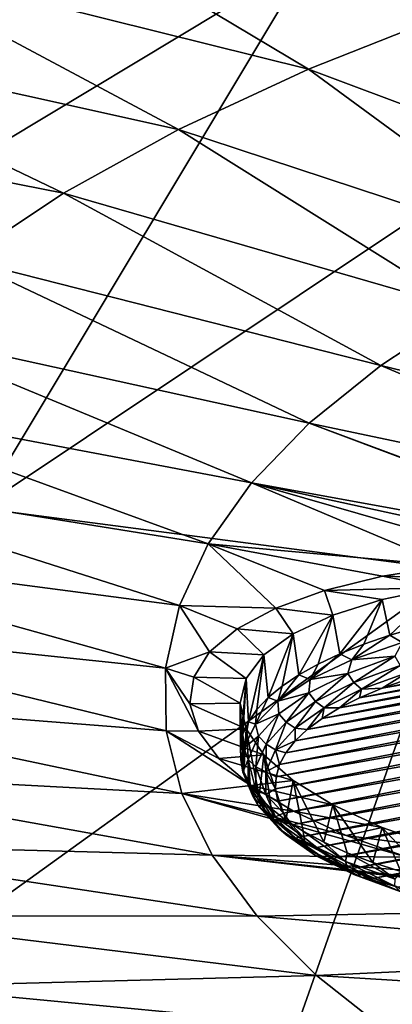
# Model space of a CAD drawing. Header units: metres. Extents: x -92 to 264, y -100 to 50.
# Tile 413 of 656: x 179.12 to 182.3, y -19.58 to -11.19. Entities that reach past the tile are written whole.
import ezdxf

# ---------------------------------------------------------------- set-up
doc = ezdxf.new("R2010")
doc.units = ezdxf.units.M
doc.layers.add('solid_21062050_01', color=7, linetype='CONTINUOUS')

msp = doc.modelspace()

# ---------------------------------------------------------------- linework, layer by layer
at = {"layer": 'solid_21062050_01'}
for points in [[(181.60141, -10.654218, 215.69223), (178.197235, -10.094261, 214.136887), (174.851425, -14.712576, 219.46788)], [(181.581635, -11.609776, 154.976791), (177.712128, -10.648623, 153.867279), (179.019028, -10.078323, 152.283203)], [(182.806168, -11.126888, 153.635513), (181.581635, -11.609776, 154.976791), (179.019028, -10.078323, 152.283203)], [(181.60141, -10.654218, 215.69223), (174.851425, -14.712576, 219.46788), (178.781418, -15.354294, 221.25032)], [(180.474976, -12.124274, 156.405869), (176.540009, -11.251596, 155.542099), (177.712128, -10.648623, 153.867279)], [(181.581635, -11.609776, 154.976791), (180.474976, -12.124274, 156.405869), (177.712128, -10.648623, 153.867279)], [(185.129807, -11.117613, 216.979355), (181.60141, -10.654218, 215.69223), (178.781418, -15.354294, 221.25032)], [(185.129807, -11.117613, 216.979355), (178.781418, -15.354294, 221.25032), (182.852875, -15.885271, 222.725174)], [(184.699249, -12.778301, 156.949921), (181.581635, -11.609776, 154.976791), (182.806168, -11.126888, 153.635513)], [(179.493256, -12.66709, 157.913589), (175.50975, -11.883598, 157.297546), (176.540009, -11.251596, 155.542099)], [(180.474976, -12.124274, 156.405869), (179.493256, -12.66709, 157.913589), (176.540009, -11.251596, 155.542099)], [(183.759232, -13.207639, 158.142441), (180.474976, -12.124274, 156.405869), (181.581635, -11.609776, 154.976791)], [(183.759232, -13.207639, 158.142441), (181.581635, -11.609776, 154.976791), (184.699249, -12.778301, 156.949921)], [(179.493256, -12.66709, 157.913589), (178.642776, -13.23475, 159.490326), (175.50975, -11.883598, 157.297546)], [(182.92395, -13.661142, 159.4021), (179.493256, -12.66709, 157.913589), (180.474976, -12.124274, 156.405869)], [(182.92395, -13.661142, 159.4021), (180.474976, -12.124274, 156.405869), (183.759232, -13.207639, 158.142441)], [(182.198776, -14.135886, 160.720749), (178.642776, -13.23475, 159.490326), (179.493256, -12.66709, 157.913589)], [(182.198776, -14.135886, 160.720749), (179.493256, -12.66709, 157.913589), (182.92395, -13.661142, 159.4021)], [(181.588409, -14.62881, 162.089905), (177.928955, -13.823621, 161.125977), (178.642776, -13.23475, 159.490326)], [(181.588409, -14.62881, 162.089905), (178.642776, -13.23475, 159.490326), (182.198776, -14.135886, 160.720749)], [(182.198776, -14.135886, 160.720749), (182.92395, -13.661142, 159.4021), (185.617676, -14.968083, 162.022858)], [(181.096756, -15.136733, 163.500717), (177.356384, -14.429935, 162.810089), (177.928955, -13.823621, 161.125977)], [(181.096756, -15.136733, 163.500717), (177.928955, -13.823621, 161.125977), (181.588409, -14.62881, 162.089905)], [(181.588409, -14.62881, 162.089905), (182.198776, -14.135886, 160.720749), (185.111481, -15.371556, 163.143539)], [(182.198776, -14.135886, 160.720749), (185.617676, -14.968083, 162.022858), (185.111481, -15.371556, 163.143539)], [(180.72702, -15.656382, 164.944092), (176.928711, -15.049812, 164.53186), (177.356384, -14.429935, 162.810089)], [(180.72702, -15.656382, 164.944092), (177.356384, -14.429935, 162.810089), (181.096756, -15.136733, 163.500717)], [(181.096756, -15.136733, 163.500717), (181.588409, -14.62881, 162.089905), (184.662796, -15.784677, 164.300522)], [(181.588409, -14.62881, 162.089905), (184.703369, -15.786715, 164.296936), (184.662796, -15.784677, 164.300522)], [(181.588409, -14.62881, 162.089905), (185.111481, -15.371556, 163.143539), (184.703369, -15.786715, 164.296936)], [(180.481552, -16.184404, 166.410736), (176.648666, -15.679286, 166.280289), (176.928711, -15.049812, 164.53186)], [(180.481552, -16.184404, 166.410736), (176.928711, -15.049812, 164.53186), (180.72702, -15.656382, 164.944092)], [(180.72702, -15.656382, 164.944092), (181.096756, -15.136733, 163.500717), (182.773529, -15.843663, 164.894989)], [(181.096756, -15.136733, 163.500717), (183.371841, -15.789692, 164.608627), (182.773529, -15.843663, 164.894989)], [(181.096756, -15.136733, 163.500717), (184.006851, -15.769876, 164.408844), (183.371841, -15.789692, 164.608627)], [(181.096756, -15.136733, 163.500717), (184.662796, -15.784677, 164.300522), (184.006851, -15.769876, 164.408844)], [(182.852875, -15.885271, 222.725174), (178.781418, -15.354294, 221.25032), (176.540344, -20.431955, 226.764557)], [(180.361954, -16.717398, 167.891174), (176.518066, -16.314327, 168.044189), (176.648666, -15.679286, 166.280289)], [(180.361954, -16.717398, 167.891174), (176.648666, -15.679286, 166.280289), (180.481552, -16.184404, 166.410736)], [(180.481552, -16.184404, 166.410736), (180.72702, -15.656382, 164.944092), (181.302811, -16.205208, 166.235107)], [(180.72702, -15.656382, 164.944092), (181.719482, -16.054436, 165.721085), (181.302811, -16.205208, 166.235107)], [(180.72702, -15.656382, 164.944092), (182.213226, -15.933016, 165.271057), (181.719482, -16.054436, 165.721085)], [(180.72702, -15.656382, 164.944092), (182.773529, -15.843663, 164.894989), (182.213226, -15.933016, 165.271057)], [(183.257141, -15.960464, 165.08255), (182.213226, -15.933016, 165.271057), (182.773529, -15.843663, 164.894989)], [(182.852875, -15.885271, 222.725174), (176.540344, -20.431955, 226.764557), (181.052353, -21.00259, 228.349548)], [(187.03862, -16.30197, 223.882599), (182.852875, -15.885271, 222.725174), (181.052353, -21.00259, 228.349548)], [(182.705032, -16.030214, 165.402008), (181.719482, -16.054436, 165.721085), (182.213226, -15.933016, 165.271057)], [(182.705032, -16.030214, 165.402008), (182.213226, -15.933016, 165.271057), (183.257141, -15.960464, 165.08255)], [(182.211945, -16.132574, 165.798691), (181.719482, -16.054436, 165.721085), (182.705032, -16.030214, 165.402008)], [(182.211945, -16.132574, 165.798691), (182.705032, -16.030214, 165.402008), (182.276321, -16.43714, 165.624008)], [(182.705032, -16.030214, 165.402008), (182.516434, -16.367306, 165.430038), (182.276321, -16.43714, 165.624008)], [(181.790436, -16.264893, 166.262329), (181.302811, -16.205208, 166.235107), (181.719482, -16.054436, 165.721085)], [(181.790436, -16.264893, 166.262329), (181.719482, -16.054436, 165.721085), (182.211945, -16.132574, 165.798691)], [(180.361954, -16.717398, 167.891174), (180.481552, -16.184404, 166.410736), (180.739197, -16.57914, 167.402679)], [(180.481552, -16.184404, 166.410736), (180.973846, -16.381313, 166.799515), (180.739197, -16.57914, 167.402679)], [(180.481552, -16.184404, 166.410736), (181.302811, -16.205208, 166.235107), (180.973846, -16.381313, 166.799515)], [(181.790436, -16.264893, 166.262329), (182.211945, -16.132574, 165.798691), (181.848633, -16.594965, 166.062393)], [(182.211945, -16.132574, 165.798691), (182.053253, -16.513184, 165.835236), (181.848633, -16.594965, 166.062393)], [(182.211945, -16.132574, 165.798691), (182.276321, -16.43714, 165.624008), (182.053253, -16.513184, 165.835236)], [(181.451157, -16.423733, 166.780914), (180.973846, -16.381313, 166.799515), (181.302811, -16.205208, 166.235107)], [(181.451157, -16.423733, 166.780914), (181.302811, -16.205208, 166.235107), (181.790436, -16.264893, 166.262329)], [(181.451157, -16.423733, 166.780914), (181.790436, -16.264893, 166.262329), (181.499725, -16.773653, 166.558716)], [(181.790436, -16.264893, 166.262329), (181.663727, -16.681969, 166.304047), (181.499725, -16.773653, 166.558716)], [(181.790436, -16.264893, 166.262329), (181.848633, -16.594965, 166.062393), (181.663727, -16.681969, 166.304047)], [(180.369003, -17.251921, 169.37587), (176.537735, -16.950872, 169.812256), (176.518066, -16.314327, 168.044189)], [(180.369003, -17.251921, 169.37587), (176.518066, -16.314327, 168.044189), (180.361954, -16.717398, 167.891174)], [(187.03862, -16.30197, 223.882599), (181.052353, -21.00259, 228.349548), (185.683792, -21.45019, 229.592804)], [(182.38002, -16.499418, 165.523315), (182.276321, -16.43714, 165.624008), (182.516434, -16.367306, 165.430038)], [(181.202606, -16.605011, 167.341171), (180.739197, -16.57914, 167.402679), (180.973846, -16.381313, 166.799515)], [(181.202606, -16.605011, 167.341171), (180.973846, -16.381313, 166.799515), (181.451157, -16.423733, 166.780914)], [(181.202606, -16.605011, 167.341171), (181.451157, -16.423733, 166.780914), (181.238327, -16.968737, 167.100571)], [(181.451157, -16.423733, 166.780914), (181.35762, -16.869442, 166.824783), (181.238327, -16.968737, 167.100571)], [(181.451157, -16.423733, 166.780914), (181.499725, -16.773653, 166.558716), (181.35762, -16.869442, 166.824783)], [(181.952942, -16.646561, 165.932022), (182.053253, -16.513184, 165.835236), (182.276321, -16.43714, 165.624008)], [(182.38002, -16.499418, 165.523315), (181.952942, -16.646561, 165.932022), (182.276321, -16.43714, 165.624008)], [(181.389465, -17.437773, 167.517746), (186.104919, -16.515572, 164.956223), (186.392822, -16.550573, 165.053452)], [(181.389465, -17.437773, 167.517746), (181.468597, -17.3377, 167.239777), (186.104919, -16.515572, 164.956223)], [(181.468597, -17.3377, 167.239777), (185.809509, -16.488747, 164.881714), (186.104919, -16.515572, 164.956223)], [(181.468597, -17.3377, 167.239777), (181.571838, -17.240189, 166.968918), (185.809509, -16.488747, 164.881714)], [(181.571838, -17.240189, 166.968918), (185.508575, -16.47028, 164.830414), (185.809509, -16.488747, 164.881714)], [(181.571838, -17.240189, 166.968918), (181.698502, -17.145899, 166.707031), (185.508575, -16.47028, 164.830414)], [(181.698502, -17.145899, 166.707031), (185.204178, -16.460293, 164.802689), (185.508575, -16.47028, 164.830414)], [(181.698502, -17.145899, 166.707031), (181.847733, -17.055473, 166.455856), (185.204178, -16.460293, 164.802689)], [(181.847733, -17.055473, 166.455856), (184.898392, -16.458855, 164.798691), (185.204178, -16.460293, 164.802689)], [(181.847733, -17.055473, 166.455856), (182.018494, -16.969524, 166.217117), (184.898392, -16.458855, 164.798691)], [(181.952942, -16.646561, 165.932022), (181.848633, -16.594965, 166.062393), (182.053253, -16.513184, 165.835236)], [(182.318314, -16.616421, 165.601196), (181.952942, -16.646561, 165.932022), (182.38002, -16.499418, 165.523315)], [(182.018494, -16.969524, 166.217117), (184.593262, -16.465979, 164.818466), (184.898392, -16.458855, 164.798691)], [(182.018494, -16.969524, 166.217117), (182.209671, -16.888636, 165.992447), (184.593262, -16.465979, 164.818466)], [(182.209671, -16.888636, 165.992447), (184.290878, -16.481615, 164.861908), (184.593262, -16.465979, 164.818466)], [(182.209671, -16.888636, 165.992447), (182.419922, -16.81337, 165.783386), (184.290878, -16.481615, 164.861908)], [(180.361954, -16.717398, 167.891174), (180.739197, -16.57914, 167.402679), (180.60408, -16.79431, 168.031265)], [(181.050964, -16.804125, 167.928848), (180.60408, -16.79431, 168.031265), (180.739197, -16.57914, 167.402679)], [(181.050964, -16.804125, 167.928848), (180.739197, -16.57914, 167.402679), (181.202606, -16.605011, 167.341171)], [(181.050964, -16.804125, 167.928848), (181.202606, -16.605011, 167.341171), (181.070969, -17.175337, 167.674438)], [(181.202606, -16.605011, 167.341171), (181.142578, -17.070915, 167.384384), (181.070969, -17.175337, 167.674438)], [(181.202606, -16.605011, 167.341171), (181.238327, -16.968737, 167.100571), (181.142578, -17.070915, 167.384384)], [(181.305588, -17.642874, 168.087433), (186.671219, -16.593515, 165.172729), (186.938156, -16.644094, 165.313217)], [(181.305588, -17.642874, 168.087433), (181.335007, -17.53973, 167.800934), (186.671219, -16.593515, 165.172729)], [(181.335007, -17.53973, 167.800934), (186.392822, -16.550573, 165.053452), (186.671219, -16.593515, 165.172729)], [(181.335007, -17.53973, 167.800934), (181.389465, -17.437773, 167.517746), (186.392822, -16.550573, 165.053452)], [(181.597046, -16.814032, 166.397186), (181.663727, -16.681969, 166.304047), (181.848633, -16.594965, 166.062393)], [(181.952942, -16.646561, 165.932022), (181.597046, -16.814032, 166.397186), (181.848633, -16.594965, 166.062393)], [(182.318314, -16.616421, 165.601196), (181.917511, -16.762743, 166.007614), (181.952942, -16.646561, 165.932022)], [(181.969482, -16.83926, 166.024124), (181.917511, -16.762743, 166.007614), (182.318314, -16.616421, 165.601196)], [(182.363525, -16.695404, 165.624542), (181.969482, -16.83926, 166.024124), (182.318314, -16.616421, 165.601196)], [(181.301422, -17.746473, 168.375183), (186.938156, -16.644094, 165.313217), (187.191849, -16.701969, 165.473969)], [(181.301422, -17.746473, 168.375183), (181.305588, -17.642874, 168.087433), (186.938156, -16.644094, 165.313217)], [(181.32254, -17.849831, 168.662277), (181.301422, -17.746473, 168.375183), (187.191849, -16.701969, 165.473969)], [(181.32254, -17.849831, 168.662277), (187.191849, -16.701969, 165.473969), (187.430527, -16.766731, 165.653839)], [(181.597046, -16.814032, 166.397186), (181.499725, -16.773653, 166.558716), (181.663727, -16.681969, 166.304047)], [(181.917511, -16.762743, 166.007614), (181.597046, -16.814032, 166.397186), (181.952942, -16.646561, 165.932022)], [(182.034958, -16.897017, 166.058823), (181.969482, -16.83926, 166.024124), (182.363525, -16.695404, 165.624542)], [(182.420486, -16.756269, 165.667877), (182.034958, -16.897017, 166.058823), (182.363525, -16.695404, 165.624542)], [(180.361954, -16.717398, 167.891174), (180.572174, -17.021078, 168.668472), (180.64389, -17.253389, 169.297318)], [(180.369003, -17.251921, 169.37587), (180.361954, -16.717398, 167.891174), (180.64389, -17.253389, 169.297318)], [(180.361954, -16.717398, 167.891174), (180.60408, -16.79431, 168.031265), (180.572174, -17.021078, 168.668472)], [(181.320663, -16.997919, 166.907959), (181.35762, -16.869442, 166.824783), (181.499725, -16.773653, 166.558716)], [(181.597046, -16.814032, 166.397186), (181.320663, -16.997919, 166.907959), (181.499725, -16.773653, 166.558716)], [(181.368774, -17.952229, 168.946686), (181.32254, -17.849831, 168.662277), (187.430527, -16.766731, 165.653839)], [(181.368774, -17.952229, 168.946686), (187.430527, -16.766731, 165.653839), (187.652588, -16.837946, 165.851654)], [(181.917511, -16.762743, 166.007614), (181.585571, -16.927668, 166.465714), (181.597046, -16.814032, 166.397186)], [(181.643127, -17.001402, 166.474487), (181.585571, -16.927668, 166.465714), (181.917511, -16.762743, 166.007614)], [(181.969482, -16.83926, 166.024124), (181.643127, -17.001402, 166.474487), (181.917511, -16.762743, 166.007614)], [(182.420486, -16.756269, 165.667877), (182.209671, -16.888636, 165.992447), (182.034958, -16.897017, 166.058823)], [(182.420486, -16.756269, 165.667877), (182.419922, -16.81337, 165.783386), (182.209671, -16.888636, 165.992447)], [(181, -17.016031, 168.529083), (180.572174, -17.021078, 168.668472), (180.60408, -16.79431, 168.031265)], [(181, -17.016031, 168.529083), (180.60408, -16.79431, 168.031265), (181.050964, -16.804125, 167.928848)], [(181, -17.016031, 168.529083), (181.050964, -16.804125, 167.928848), (181.001846, -17.38829, 168.26593)], [(181.050964, -16.804125, 167.928848), (181.023972, -17.281351, 167.968903), (181.001846, -17.38829, 168.26593)], [(181.050964, -16.804125, 167.928848), (181.070969, -17.175337, 167.674438), (181.023972, -17.281351, 167.968903)], [(181.320663, -16.997919, 166.907959), (181.238327, -16.968737, 167.100571), (181.35762, -16.869442, 166.824783)], [(181.585571, -16.927668, 166.465714), (181.320663, -16.997919, 166.907959), (181.597046, -16.814032, 166.397186)], [(181.439804, -18.05298, 169.226547), (181.368774, -17.952229, 168.946686), (187.652588, -16.837946, 165.851654)], [(181.439804, -18.05298, 169.226547), (187.652588, -16.837946, 165.851654), (187.856583, -16.915146, 166.066086)], [(181.715652, -17.055658, 166.499466), (181.643127, -17.001402, 166.474487), (181.969482, -16.83926, 166.024124)], [(182.034958, -16.897017, 166.058823), (181.715652, -17.055658, 166.499466), (181.969482, -16.83926, 166.024124)], [(180.50264, -17.784531, 170.855255), (176.70755, -17.58485, 171.573196), (176.537735, -16.950872, 169.812256)], [(180.50264, -17.784531, 170.855255), (176.537735, -16.950872, 169.812256), (180.369003, -17.251921, 169.37587)], [(181.585571, -16.927668, 166.465714), (181.329895, -17.107508, 166.96524), (181.320663, -16.997919, 166.907959)], [(181.391769, -17.178211, 166.965591), (181.329895, -17.107508, 166.96524), (181.585571, -16.927668, 166.465714)], [(181.643127, -17.001402, 166.474487), (181.391769, -17.178211, 166.965591), (181.585571, -16.927668, 166.465714)], [(181.535187, -18.151421, 169.499969), (181.439804, -18.05298, 169.226547), (187.856583, -16.915146, 166.066086)], [(181.535187, -18.151421, 169.499969), (187.856583, -16.915146, 166.066086), (188.041, -16.997755, 166.295532)], [(182.034958, -16.897017, 166.058823), (181.847733, -17.055473, 166.455856), (181.715652, -17.055658, 166.499466)], [(182.034958, -16.897017, 166.058823), (182.018494, -16.969524, 166.217117), (181.847733, -17.055473, 166.455856)], [(182.034958, -16.897017, 166.058823), (182.209671, -16.888636, 165.992447), (182.018494, -16.969524, 166.217117)], [(181.050964, -17.235357, 169.126648), (180.572174, -17.021078, 168.668472), (181, -17.016031, 168.529083)], [(181.050964, -17.235357, 169.126648), (180.64389, -17.253389, 169.297318), (180.572174, -17.021078, 168.668472)], [(181, -17.016031, 168.529083), (181.001846, -17.38829, 168.26593), (181.004761, -17.495489, 168.56369)], [(181, -17.016031, 168.529083), (181.004761, -17.495489, 168.56369), (181.032669, -17.602274, 168.860291)], [(181.050964, -17.235357, 169.126648), (181, -17.016031, 168.529083), (181.032669, -17.602274, 168.860291)], [(181.130249, -17.193928, 167.452393), (181.142578, -17.070915, 167.384384), (181.238327, -16.968737, 167.100571)], [(181.320663, -16.997919, 166.907959), (181.130249, -17.193928, 167.452393), (181.238327, -16.968737, 167.100571)], [(181.329895, -17.107508, 166.96524), (181.130249, -17.193928, 167.452393), (181.320663, -16.997919, 166.907959)], [(181.469727, -17.228645, 166.97995), (181.391769, -17.178211, 166.965591), (181.643127, -17.001402, 166.474487)], [(181.715652, -17.055658, 166.499466), (181.469727, -17.228645, 166.97995), (181.643127, -17.001402, 166.474487)], [(181.654175, -18.246826, 169.764969), (181.535187, -18.151421, 169.499969), (188.041, -16.997755, 166.295532)], [(181.654175, -18.246826, 169.764969), (188.041, -16.997755, 166.295532), (188.2043, -17.085047, 166.537994)], [(181.130249, -17.193928, 167.452393), (181.070969, -17.175337, 167.674438), (181.142578, -17.070915, 167.384384)], [(181.329895, -17.107508, 166.96524), (181.156204, -17.298246, 167.495041), (181.130249, -17.193928, 167.452393)], [(181.221008, -17.365736, 167.486465), (181.156204, -17.298246, 167.495041), (181.329895, -17.107508, 166.96524)], [(181.391769, -17.178211, 166.965591), (181.221008, -17.365736, 167.486465), (181.329895, -17.107508, 166.96524)], [(181.715652, -17.055658, 166.499466), (181.571838, -17.240189, 166.968918), (181.469727, -17.228645, 166.97995)], [(181.715652, -17.055658, 166.499466), (181.698502, -17.145899, 166.707031), (181.571838, -17.240189, 166.968918)], [(181.654175, -18.246826, 169.764969), (188.2043, -17.085047, 166.537994), (181.7957, -18.338377, 170.019257)], [(181.715652, -17.055658, 166.499466), (181.847733, -17.055473, 166.455856), (181.698502, -17.145899, 166.707031)], [(188.2043, -17.085047, 166.537994), (188.345825, -17.176598, 166.792297), (181.7957, -18.338377, 170.019257)], [(181.030243, -17.397476, 168.017776), (181.023972, -17.281351, 167.968903), (181.070969, -17.175337, 167.674438)], [(181.130249, -17.193928, 167.452393), (181.030243, -17.397476, 168.017776), (181.070969, -17.175337, 167.674438)], [(181.156204, -17.298246, 167.495041), (181.030243, -17.397476, 168.017776), (181.130249, -17.193928, 167.452393)], [(181.302643, -17.412119, 167.489563), (181.221008, -17.365736, 167.486465), (181.391769, -17.178211, 166.965591)], [(181.469727, -17.228645, 166.97995), (181.302643, -17.412119, 167.489563), (181.391769, -17.178211, 166.965591)], [(188.345825, -17.176598, 166.792297), (181.959, -18.425669, 170.261719), (181.7957, -18.338377, 170.019257)], [(188.345825, -17.176598, 166.792297), (188.464813, -17.272001, 167.057297), (181.959, -18.425669, 170.261719)], [(180.369003, -17.251921, 169.37587), (180.817841, -17.487139, 169.906738), (181.090225, -17.716885, 170.482529)], [(180.50264, -17.784531, 170.855255), (180.369003, -17.251921, 169.37587), (181.090225, -17.716885, 170.482529)], [(180.369003, -17.251921, 169.37587), (180.64389, -17.253389, 169.297318), (180.817841, -17.487139, 169.906738)], [(181.202606, -17.456543, 169.70639), (180.64389, -17.253389, 169.297318), (181.050964, -17.235357, 169.126648)], [(181.202606, -17.456543, 169.70639), (180.817841, -17.487139, 169.906738), (180.64389, -17.253389, 169.297318)], [(181.030243, -17.397476, 168.017776), (181.001846, -17.38829, 168.26593), (181.023972, -17.281351, 167.968903)], [(181.050964, -17.235357, 169.126648), (181.032669, -17.602274, 168.860291), (181.085419, -17.707975, 169.1539)], [(181.050964, -17.235357, 169.126648), (181.085419, -17.707975, 169.1539), (181.162689, -17.811935, 169.442657)], [(181.202606, -17.456543, 169.70639), (181.050964, -17.235357, 169.126648), (181.162689, -17.811935, 169.442657)], [(181.469727, -17.228645, 166.97995), (181.468597, -17.3377, 167.239777), (181.302643, -17.412119, 167.489563)], [(181.469727, -17.228645, 166.97995), (181.571838, -17.240189, 166.968918), (181.468597, -17.3377, 167.239777)], [(188.464813, -17.272001, 167.057297), (182.143417, -18.508278, 170.49118), (181.959, -18.425669, 170.261719)], [(188.464813, -17.272001, 167.057297), (188.560196, -17.370441, 167.330719), (182.143417, -18.508278, 170.49118)], [(181.156204, -17.298246, 167.495041), (181.068375, -17.495626, 168.043274), (181.030243, -17.397476, 168.017776)], [(181.134659, -17.559786, 168.025452), (181.068375, -17.495626, 168.043274), (181.156204, -17.298246, 167.495041)], [(181.221008, -17.365736, 167.486465), (181.134659, -17.559786, 168.025452), (181.156204, -17.298246, 167.495041)], [(181.21817, -17.601976, 168.016922), (181.134659, -17.559786, 168.025452), (181.221008, -17.365736, 167.486465)], [(181.302643, -17.412119, 167.489563), (181.21817, -17.601976, 168.016922), (181.221008, -17.365736, 167.486465)], [(181.302643, -17.412119, 167.489563), (181.468597, -17.3377, 167.239777), (181.389465, -17.437773, 167.517746)], [(188.560196, -17.370441, 167.330719), (182.347412, -18.585478, 170.705612), (182.143417, -18.508278, 170.49118)], [(181.451157, -17.673986, 170.253632), (180.817841, -17.487139, 169.906738), (181.202606, -17.456543, 169.70639)], [(181.022995, -17.603809, 168.590881), (181.004761, -17.495489, 168.56369), (181.001846, -17.38829, 168.26593)], [(181.030243, -17.397476, 168.017776), (181.022995, -17.603809, 168.590881), (181.001846, -17.38829, 168.26593)], [(181.068375, -17.495626, 168.043274), (181.022995, -17.603809, 168.590881), (181.030243, -17.397476, 168.017776)], [(181.202606, -17.456543, 169.70639), (181.162689, -17.811935, 169.442657), (181.263962, -17.9135, 169.724762)], [(181.202606, -17.456543, 169.70639), (181.263962, -17.9135, 169.724762), (181.388626, -18.012035, 169.998459)], [(181.451157, -17.673986, 170.253632), (181.202606, -17.456543, 169.70639), (181.388626, -18.012035, 169.998459)], [(181.302643, -17.412119, 167.489563), (181.335007, -17.53973, 167.800934), (181.21817, -17.601976, 168.016922)], [(181.302643, -17.412119, 167.489563), (181.389465, -17.437773, 167.517746), (181.335007, -17.53973, 167.800934)], [(181.451157, -17.673986, 170.253632), (181.090225, -17.716885, 170.482529), (180.817841, -17.487139, 169.906738)], [(181.022995, -17.603809, 168.590881), (181.032669, -17.602274, 168.860291), (181.004761, -17.495489, 168.56369)], [(181.068375, -17.495626, 168.043274), (181.068375, -17.695234, 168.597717), (181.022995, -17.603809, 168.590881)], [(181.134659, -17.756029, 168.570541), (181.068375, -17.695234, 168.597717), (181.068375, -17.495626, 168.043274)], [(181.134659, -17.559786, 168.025452), (181.134659, -17.756029, 168.570541), (181.068375, -17.495626, 168.043274)], [(181.21817, -17.601976, 168.016922), (181.335007, -17.53973, 167.800934), (181.305588, -17.642874, 168.087433)], [(180.762009, -18.31179, 172.319778), (177.026413, -18.2122, 173.315735), (176.70755, -17.58485, 171.573196)], [(180.762009, -18.31179, 172.319778), (176.70755, -17.58485, 171.573196), (180.50264, -17.784531, 170.855255)], [(181.022995, -17.603809, 168.590881), (181.108658, -17.808107, 169.15834), (181.032669, -17.602274, 168.860291)], [(181.068375, -17.695234, 168.597717), (181.108658, -17.808107, 169.15834), (181.022995, -17.603809, 168.590881)], [(181.108658, -17.808107, 169.15834), (181.085419, -17.707975, 169.1539), (181.032669, -17.602274, 168.860291)], [(181.21817, -17.79398, 168.550232), (181.134659, -17.756029, 168.570541), (181.134659, -17.559786, 168.025452)], [(181.21817, -17.601976, 168.016922), (181.21817, -17.79398, 168.550232), (181.134659, -17.559786, 168.025452)], [(181.21817, -17.601976, 168.016922), (181.305588, -17.642874, 168.087433), (181.301422, -17.746473, 168.375183)], [(181.21817, -17.601976, 168.016922), (181.301422, -17.746473, 168.375183), (181.21817, -17.79398, 168.550232)], [(181.068375, -17.695234, 168.597717), (181.156204, -17.892612, 169.14595), (181.108658, -17.808107, 169.15834)], [(181.221008, -17.950081, 169.109543), (181.156204, -17.892612, 169.14595), (181.068375, -17.695234, 168.597717)], [(181.134659, -17.756029, 168.570541), (181.221008, -17.950081, 169.109543), (181.068375, -17.695234, 168.597717)], [(181.108658, -17.808107, 169.15834), (181.162689, -17.811935, 169.442657), (181.085419, -17.707975, 169.1539)], [(181.790436, -17.88216, 170.754456), (181.090225, -17.716885, 170.482529), (181.451157, -17.673986, 170.253632)], [(181.451157, -17.673986, 170.253632), (181.388626, -18.012035, 169.998459), (181.535904, -18.106922, 170.262009)], [(181.451157, -17.673986, 170.253632), (181.535904, -18.106922, 170.262009), (181.712524, -18.201334, 170.524246)], [(181.790436, -17.88216, 170.754456), (181.451157, -17.673986, 170.253632), (181.712524, -18.201334, 170.524246)], [(180.50264, -17.784531, 170.855255), (181.090225, -17.716885, 170.482529), (181.455658, -17.937521, 171.011795)], [(180.50264, -17.784531, 170.855255), (181.905106, -18.14329, 171.480667), (182.425186, -18.328154, 171.875427)], [(180.762009, -18.31179, 172.319778), (180.50264, -17.784531, 170.855255), (182.425186, -18.328154, 171.875427)], [(180.50264, -17.784531, 170.855255), (181.455658, -17.937521, 171.011795), (181.905106, -18.14329, 171.480667)], [(181.790436, -17.88216, 170.754456), (181.455658, -17.937521, 171.011795), (181.090225, -17.716885, 170.482529)], [(181.302643, -17.983839, 169.077576), (181.221008, -17.950081, 169.109543), (181.134659, -17.756029, 168.570541)], [(181.21817, -17.79398, 168.550232), (181.302643, -17.983839, 169.077576), (181.134659, -17.756029, 168.570541)], [(181.21817, -17.79398, 168.550232), (181.301422, -17.746473, 168.375183), (181.32254, -17.849831, 168.662277)], [(181.21817, -17.79398, 168.550232), (181.32254, -17.849831, 168.662277), (181.368774, -17.952229, 168.946686)], [(181.21817, -17.79398, 168.550232), (181.368774, -17.952229, 168.946686), (181.302643, -17.983839, 169.077576)], [(181.108658, -17.808107, 169.15834), (181.285248, -18.005596, 169.706894), (181.162689, -17.811935, 169.442657)], [(181.156204, -17.892612, 169.14595), (181.285248, -18.005596, 169.706894), (181.108658, -17.808107, 169.15834)], [(181.285248, -18.005596, 169.706894), (181.263962, -17.9135, 169.724762), (181.162689, -17.811935, 169.442657)], [(181.156204, -17.892612, 169.14595), (181.329895, -18.083351, 169.675751), (181.285248, -18.005596, 169.706894)], [(181.391769, -18.137604, 169.630402), (181.329895, -18.083351, 169.675751), (181.156204, -17.892612, 169.14595)], [(181.221008, -17.950081, 169.109543), (181.391769, -18.137604, 169.630402), (181.156204, -17.892612, 169.14595)], [(181.469727, -18.167311, 169.587189), (181.391769, -18.137604, 169.630402), (181.221008, -17.950081, 169.109543)], [(181.302643, -17.983839, 169.077576), (181.469727, -18.167311, 169.587189), (181.221008, -17.950081, 169.109543)], [(181.285248, -18.005596, 169.706894), (181.388626, -18.012035, 169.998459), (181.263962, -17.9135, 169.724762)], [(181.302643, -17.983839, 169.077576), (181.368774, -17.952229, 168.946686), (181.439804, -18.05298, 169.226547)], [(182.211945, -18.075735, 171.19603), (181.455658, -17.937521, 171.011795), (181.790436, -17.88216, 170.754456)], [(182.211945, -18.075735, 171.19603), (181.905106, -18.14329, 171.480667), (181.455658, -17.937521, 171.011795)], [(181.790436, -17.88216, 170.754456), (181.712524, -18.201334, 170.524246), (181.91153, -18.290491, 170.771896)], [(181.790436, -17.88216, 170.754456), (181.91153, -18.290491, 170.771896), (182.131546, -18.373789, 171.003265)], [(182.211945, -18.075735, 171.19603), (181.790436, -17.88216, 170.754456), (182.131546, -18.373789, 171.003265)], [(181.285248, -18.005596, 169.706894), (181.548615, -18.19166, 170.223709), (181.388626, -18.012035, 169.998459)], [(181.585571, -18.263191, 170.175278), (181.548615, -18.19166, 170.223709), (181.285248, -18.005596, 169.706894)], [(181.329895, -18.083351, 169.675751), (181.585571, -18.263191, 170.175278), (181.285248, -18.005596, 169.706894)], [(181.302643, -17.983839, 169.077576), (181.439804, -18.05298, 169.226547), (181.535187, -18.151421, 169.499969)], [(181.302643, -17.983839, 169.077576), (181.535187, -18.151421, 169.499969), (181.469727, -18.167311, 169.587189)], [(181.548615, -18.19166, 170.223709), (181.535904, -18.106922, 170.262009), (181.388626, -18.012035, 169.998459)], [(181.643127, -18.314413, 170.121521), (181.585571, -18.263191, 170.175278), (181.329895, -18.083351, 169.675751)], [(181.391769, -18.137604, 169.630402), (181.643127, -18.314413, 170.121521), (181.329895, -18.083351, 169.675751)], [(181.897873, -18.364164, 170.70285), (181.535904, -18.106922, 170.262009), (181.548615, -18.19166, 170.223709)], [(181.712524, -18.201334, 170.524246), (181.535904, -18.106922, 170.262009), (181.897873, -18.364164, 170.70285)], [(182.705032, -18.24972, 171.566925), (181.905106, -18.14329, 171.480667), (182.211945, -18.075735, 171.19603)], [(182.211945, -18.075735, 171.19603), (182.131546, -18.373789, 171.003265), (182.371078, -18.450661, 171.216782)], [(182.211945, -18.075735, 171.19603), (182.371078, -18.450661, 171.216782), (182.62851, -18.520584, 171.410995)], [(182.705032, -18.24972, 171.566925), (182.211945, -18.075735, 171.19603), (182.62851, -18.520584, 171.410995)], [(181.145432, -18.830299, 173.759995), (177.492294, -18.828909, 175.028702), (177.026413, -18.2122, 173.315735)], [(181.145432, -18.830299, 173.759995), (177.026413, -18.2122, 173.315735), (180.762009, -18.31179, 172.319778)], [(181.715652, -18.3403, 170.067688), (181.643127, -18.314413, 170.121521), (181.391769, -18.137604, 169.630402)], [(181.469727, -18.167311, 169.587189), (181.715652, -18.3403, 170.067688), (181.391769, -18.137604, 169.630402)], [(181.469727, -18.167311, 169.587189), (181.535187, -18.151421, 169.499969), (181.654175, -18.246826, 169.764969)], [(181.469727, -18.167311, 169.587189), (181.654175, -18.246826, 169.764969), (181.7957, -18.338377, 170.019257)], [(181.469727, -18.167311, 169.587189), (181.7957, -18.338377, 170.019257), (181.715652, -18.3403, 170.067688)], [(181.917511, -18.428116, 170.633362), (181.548615, -18.19166, 170.223709), (181.585571, -18.263191, 170.175278)], [(181.897873, -18.364164, 170.70285), (181.548615, -18.19166, 170.223709), (181.917511, -18.428116, 170.633362)], [(181.91153, -18.290491, 170.771896), (181.712524, -18.201334, 170.524246), (181.897873, -18.364164, 170.70285)], [(182.705032, -18.24972, 171.566925), (182.425186, -18.328154, 171.875427), (181.905106, -18.14329, 171.480667)], [(181.969482, -18.476557, 170.571884), (181.585571, -18.263191, 170.175278), (181.643127, -18.314413, 170.121521)], [(181.969482, -18.476557, 170.571884), (181.917511, -18.428116, 170.633362), (181.585571, -18.263191, 170.175278)], [(181.91153, -18.290491, 170.771896), (181.897873, -18.364164, 170.70285), (182.321609, -18.516321, 171.125488)], [(182.131546, -18.373789, 171.003265), (181.91153, -18.290491, 170.771896), (182.321609, -18.516321, 171.125488)], [(180.762009, -18.31179, 172.319778), (184.294113, -18.72159, 172.542084), (184.700775, -18.766205, 172.573364)], [(181.145432, -18.830299, 173.759995), (180.762009, -18.31179, 172.319778), (184.700775, -18.766205, 172.573364)], [(180.762009, -18.31179, 172.319778), (183.632034, -18.620358, 172.411789), (184.294113, -18.72159, 172.542084)], [(180.762009, -18.31179, 172.319778), (183.003906, -18.48805, 172.187531), (183.632034, -18.620358, 172.411789)], [(180.762009, -18.31179, 172.319778), (182.425186, -18.328154, 171.875427), (183.003906, -18.48805, 172.187531)], [(182.034958, -18.49894, 170.508331), (181.643127, -18.314413, 170.121521), (181.715652, -18.3403, 170.067688)], [(182.034958, -18.49894, 170.508331), (181.969482, -18.476557, 170.571884), (181.643127, -18.314413, 170.121521)], [(181.715652, -18.3403, 170.067688), (181.7957, -18.338377, 170.019257), (181.959, -18.425669, 170.261719)], [(182.034958, -18.49894, 170.508331), (181.715652, -18.3403, 170.067688), (181.959, -18.425669, 170.261719)], [(181.897873, -18.364164, 170.70285), (181.917511, -18.428116, 170.633362), (182.318314, -18.574438, 171.039795)], [(182.321609, -18.516321, 171.125488), (181.897873, -18.364164, 170.70285), (182.318314, -18.574438, 171.039795)], [(182.371078, -18.450661, 171.216782), (182.131546, -18.373789, 171.003265), (182.321609, -18.516321, 171.125488)], [(182.363525, -18.620413, 170.971466), (182.318314, -18.574438, 171.039795), (181.917511, -18.428116, 170.633362)], [(181.969482, -18.476557, 170.571884), (182.363525, -18.620413, 170.971466), (181.917511, -18.428116, 170.633362)], [(182.034958, -18.49894, 170.508331), (181.959, -18.425669, 170.261719), (182.143417, -18.508278, 170.49118)], [(182.420486, -18.639688, 170.899277), (182.363525, -18.620413, 170.971466), (181.969482, -18.476557, 170.571884)], [(182.034958, -18.49894, 170.508331), (182.420486, -18.639688, 170.899277), (181.969482, -18.476557, 170.571884)], [(182.034958, -18.49894, 170.508331), (182.143417, -18.508278, 170.49118), (182.347412, -18.585478, 170.705612)], [(182.034958, -18.49894, 170.508331), (182.347412, -18.585478, 170.705612), (182.420486, -18.639688, 170.899277)], [(181.145432, -18.830299, 173.759995), (184.700775, -18.766205, 172.573364), (185.108414, -19.17907, 173.719315)], [(181.650436, -19.336718, 175.166611), (178.102203, -19.431032, 176.701172), (177.492294, -18.828909, 175.028702)], [(181.650436, -19.336718, 175.166611), (177.492294, -18.828909, 175.028702), (181.145432, -18.830299, 173.759995)], [(181.650436, -19.336718, 175.166611), (181.145432, -18.830299, 173.759995), (185.108414, -19.17907, 173.719315)], [(181.650436, -19.336718, 175.166611), (185.108414, -19.17907, 173.719315), (185.613922, -19.582611, 174.840195)], [(182.273773, -19.827774, 176.530579), (178.102203, -19.431032, 176.701172), (181.650436, -19.336718, 175.166611)], [(182.273773, -19.827774, 176.530579), (181.650436, -19.336718, 175.166611), (185.613922, -19.582611, 174.840195)], [(182.273773, -19.827774, 176.530579), (178.852249, -20.014713, 178.322403), (178.102203, -19.431032, 176.701172)], [(182.273773, -19.827774, 176.530579), (185.613922, -19.582611, 174.840195), (186.214554, -19.970907, 175.918732)]]:
    msp.add_3dface(points, dxfattribs=at)

doc.saveas('drawing.dxf')
